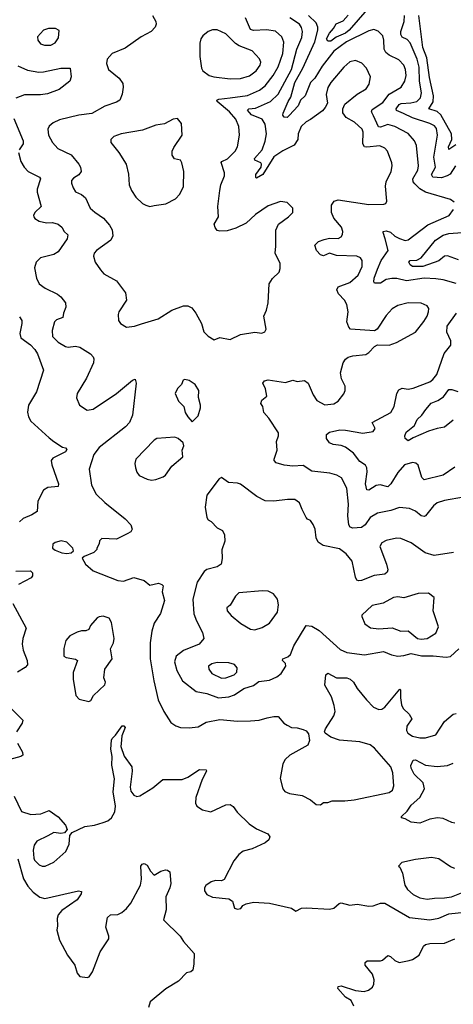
# Model space of a CAD drawing. Extents: x 1550320 to 1685906, y 509093 to 640511.
# Tile 324 of 532: x 1613882 to 1616855, y 572857 to 579606. Entities that reach past the tile are written whole.
import ezdxf

# ---------------------------------------------------------------- set-up
doc = ezdxf.new("R2010")
doc.units = 0

msp = doc.modelspace()

# ---------------------------------------------------------------- linework, layer by layer
at = {"layer": '0CON20XD'}
for points in [[(1616325, 579749.3), (1616142, 579535), (1616115, 579514.9), (1616052.5, 579487.5), (1616015, 579458.6), (1615995, 579458.5), (1615985.5, 579475.5), (1616005, 579514.5), (1616034.1, 579545), (1616051.3, 579578.7), (1616100.4, 579599.6), (1616133.4, 579636.6)], [(1614793.3, 579635), (1614816, 579595), (1614817.5, 579575), (1614810, 579555), (1614784, 579525), (1614715, 579490), (1614605, 579410.8), (1614515, 579375.8), (1614481.2, 579335), (1614476.2, 579305), (1614492, 579265), (1614563.8, 579205), (1614589.7, 579169.7), (1614592, 579145), (1614584.2, 579095), (1614568, 579055), (1614545, 579041.1), (1614466.4, 579013.6), (1614376, 578964), (1614287.8, 578952.2), (1614155, 578919.2), (1614111.2, 578898.8), (1614084.4, 578875.6), (1614074.3, 578855), (1614080.6, 578815), (1614107.1, 578765), (1614143.8, 578723.8), (1614235, 578680), (1614288.1, 578615), (1614300, 578595), (1614304, 578565), (1614286.4, 578543.6), (1614249.8, 578520.2), (1614237.5, 578505), (1614237.1, 578485), (1614247.8, 578455), (1614265.5, 578425.5), (1614305, 578407.5), (1614333.8, 578385), (1614365.6, 578315), (1614396.2, 578286.2), (1614457.1, 578245), (1614498.3, 578198.3), (1614516.7, 578165), (1614521.1, 578125), (1614506.9, 578095), (1614408.6, 578025), (1614393.1, 578005), (1614387.1, 577985), (1614399.2, 577945), (1614435, 577891.2), (1614458.8, 577865), (1614545.5, 577815.5), (1614608, 577735), (1614613.8, 577685), (1614561.2, 577605), (1614556.2, 577585), (1614560, 577545), (1614574, 577525), (1614615, 577498.8), (1614670, 577505), (1614718.1, 577521.9), (1614832.5, 577555), (1614925, 577615.7), (1615005, 577644), (1615035, 577646), (1615061.2, 577631.2), (1615088.8, 577595), (1615128.8, 577525), (1615145, 577467.5), (1615175, 577437.5), (1615215, 577412), (1615255, 577428.8), (1615325, 577414.2), (1615395, 577448.1), (1615495, 577464.2), (1615543, 577457), (1615563, 577467), (1615572.5, 577485), (1615556, 577575), (1615574.1, 577615.9), (1615585.7, 577665), (1615591.9, 577795), (1615615, 577832), (1615661.2, 577875), (1615668.8, 577901.2), (1615667.5, 577935), (1615632.5, 578005), (1615638.1, 578055), (1615637.3, 578162.7), (1615656.2, 578205), (1615726, 578255), (1615755.8, 578285), (1615754, 578315), (1615715, 578353.8), (1615670.5, 578359.5), (1615585, 578331.2), (1615498.3, 578271.7), (1615435, 578212.5), (1615363.2, 578176.8), (1615305, 578158), (1615255, 578156.7), (1615235, 578162.5), (1615222.3, 578182.3), (1615216, 578205), (1615244.3, 578255), (1615240, 578325), (1615253.1, 578435), (1615260.8, 578475), (1615285.8, 578535), (1615285.6, 578555.6), (1615263.5, 578626.5), (1615268.8, 578635), (1615306.3, 578653.7), (1615360, 578705), (1615375.5, 578735), (1615390, 578815), (1615385.5, 578875), (1615365, 578924), (1615320, 578975), (1615235.6, 579045), (1615234.4, 579055), (1615247.5, 579062.5), (1615325, 579070.8), (1615445, 579086.9), (1615525.6, 579124.4), (1615565, 579152.3), (1615620.3, 579225), (1615655, 579283.3), (1615685.2, 579375), (1615692.1, 579452.1), (1615679.3, 579489.3), (1615635, 579528.2), (1615575, 579536.9), (1615485, 579531.3), (1615465, 579538.2), (1615430, 579620)], [(1616925, 576333.1), (1616795, 576311.2), (1616745, 576294.6), (1616719.1, 576275), (1616665, 576205.6), (1616655, 576201.4), (1616635, 576205.6), (1616595, 576237.1), (1616555.3, 576255.3), (1616485, 576262.1), (1616426.9, 576243.1), (1616335, 576223.8), (1616284.5, 576195), (1616251.3, 576145), (1616225, 576126.2), (1616165, 576120.8), (1616147.5, 576127.5), (1616139.4, 576145), (1616131.2, 576205), (1616135.3, 576285), (1616124.5, 576394.5), (1616088.6, 576465), (1616056.7, 576485), (1616007.9, 576497.9), (1615885, 576511.9), (1615825, 576550), (1615755, 576546.5), (1615695, 576552.5), (1615639.5, 576569.5), (1615626.2, 576585), (1615626.2, 576595), (1615648, 576655), (1615642, 576715), (1615656.1, 576753.9), (1615656, 576775), (1615591.1, 576875), (1615556, 576915), (1615549.2, 576955), (1615536.2, 576975), (1615542.7, 576997.3), (1615576.2, 577025), (1615568, 577075), (1615550, 577115), (1615559.5, 577130.5), (1615585, 577137.1), (1615705, 577119.2), (1615755, 577136), (1615785, 577126.7), (1615835, 577133.8), (1615860, 577115), (1615894.2, 577034.2), (1615920, 576995), (1615975, 576967.5), (1616036.6, 576973.4), (1616065, 576991.2), (1616105, 577041.2), (1616114.2, 577065), (1616114.2, 577094.2), (1616088, 577145), (1616082, 577185), (1616098.8, 577255), (1616115, 577280), (1616135, 577293.8), (1616165, 577301.2), (1616255, 577311.2), (1616275.9, 577324.1), (1616315, 577366.7), (1616335, 577376.7), (1616416.1, 577376.1), (1616465, 577393.1), (1616595.3, 577464.7), (1616652.1, 577537.9), (1616675.6, 577575), (1616684.2, 577605), (1616686.1, 577626.1), (1616676.7, 577645), (1616634.4, 577664.4), (1616545, 577665.4), (1616475, 577647.9), (1616435, 577624.4), (1616395, 577579.2), (1616332.5, 577485), (1616315, 577473.3), (1616150, 577485), (1616138.3, 577498.3), (1616126, 577535), (1616133.5, 577605), (1616125.5, 577655), (1616110, 577685), (1616066.8, 577726.8), (1616055.5, 577755), (1616064.7, 577775.3), (1616145, 577805.3), (1616201.8, 577855), (1616231.1, 577915), (1616230.5, 577955), (1616217.5, 577975), (1616194.5, 577984.5), (1616055, 577990.4), (1616005, 578005.6), (1615965, 577988.9), (1615945, 577994.2), (1615918, 578025), (1615905, 578060), (1615931.2, 578085), (1615969.2, 578100.8), (1616005, 578108.5), (1616065, 578107.5), (1616085, 578118.8), (1616096, 578135), (1616098, 578155), (1616088, 578185), (1616036.8, 578246.8), (1616020, 578285), (1616020, 578335), (1616037.7, 578362.3), (1616065, 578371.2), (1616275, 578338.9), (1616378.3, 578341.7), (1616393, 578347), (1616398.3, 578361.7), (1616389.1, 578465), (1616395.5, 578495), (1616427.8, 578565), (1616435.6, 578605), (1616434.3, 578625), (1616402.9, 578705), (1616386.2, 578725), (1616350.9, 578740.9), (1616262.4, 578732.4), (1616245, 578735.7), (1616234.6, 578754.6), (1616237.9, 578835), (1616230, 578855), (1616176.9, 578905), (1616120.6, 578935), (1616098, 578968), (1616096.7, 578995), (1616111.7, 579028.3), (1616194.7, 579095.3), (1616258.3, 579131.7), (1616277.5, 579165), (1616287.5, 579215), (1616259.2, 579275), (1616227.6, 579307.6), (1616185, 579326.7), (1616145, 579317.5), (1616105, 579281.9), (1616015, 579175.6), (1615995, 579142), (1615983.4, 579093.4), (1615992, 579035), (1615975.5, 579004.5), (1615957.4, 578982.6), (1615875, 578921.4), (1615845, 578906.9), (1615811.9, 578875), (1615790.6, 578825), (1615790, 578785), (1615764, 578746), (1615685, 578708.2), (1615625, 578666.5), (1615549.3, 578545), (1615505, 578520), (1615500, 578525), (1615502.1, 578545), (1615536.8, 578595), (1615539.6, 578615), (1615534.4, 578625), (1615493.8, 578643.8), (1615491.5, 578655), (1615544.8, 578715.2), (1615565, 578773.8), (1615574.6, 578824.6), (1615565, 578890), (1615544.6, 578925), (1615470.3, 578955), (1615444.8, 578985.2), (1615452.9, 578995), (1615499.4, 579000.6), (1615602.2, 579045), (1615655, 579095.4), (1615744.8, 579265), (1615782, 579405), (1615815.8, 579485), (1615821.2, 579525), (1615815, 579552.5), (1615799.6, 579575), (1615735, 579620.3)], [(1616308.3, 578948.3), (1616294.6, 578975), (1616299.3, 578990.7), (1616371.3, 579038.7), (1616415, 579096.8), (1616498.5, 579145), (1616523.1, 579185), (1616531.1, 579225), (1616528.2, 579265), (1616515, 579295.8), (1616480.6, 579330.6), (1616415, 579363.8), (1616392.2, 579382.2), (1616381.6, 579405), (1616379.6, 579465), (1616370.6, 579495), (1616338.9, 579528.9), (1616308.9, 579538.9), (1616275, 579529.1), (1616122.2, 579455), (1616035, 579391.8), (1615955, 579287.1), (1615904.9, 579205.1), (1615876.5, 579175), (1615839.2, 579085), (1615806.5, 579055), (1615790.2, 579015), (1615730.5, 578949.5), (1615715, 578936.9), (1615695, 578937.5), (1615685, 578952.5), (1615687.5, 578965), (1615721.6, 579045), (1615740.8, 579075), (1615768.8, 579175), (1615822.2, 579275), (1615904.8, 579455), (1615926.5, 579535), (1615926.1, 579556.1), (1615913.7, 579585), (1615861.8, 579635)], [(1616869.1, 578605), (1616832.6, 578547.4), (1616813.3, 578535), (1616775, 578522.9), (1616715, 578527.6), (1616704.7, 578545), (1616732.4, 578595), (1616720.5, 578665), (1616747.6, 578815), (1616740.4, 578860.4), (1616725, 578878.5), (1616694.3, 578895), (1616575, 578932.6), (1616513.9, 578963.9), (1616464.6, 578985), (1616463.4, 578995), (1616484.1, 579025), (1616497.7, 579032.3), (1616563.7, 579036.3), (1616604, 579046), (1616630.1, 579069.9), (1616636.7, 579105), (1616623.2, 579185), (1616620.4, 579280.4), (1616607.3, 579335), (1616558.7, 579448.7), (1616539.6, 579469.6), (1616505, 579487.7), (1616494.3, 579504.3), (1616495.2, 579525), (1616518.4, 579595), (1616519.4, 579635)], [(1616872.3, 578747.7), (1616825, 578715.6), (1616821.6, 578735), (1616845.2, 578784.8), (1616843, 578825), (1616769.4, 578955), (1616745, 578976.1), (1616688.1, 578995), (1616717.1, 579042.9), (1616719.1, 579085), (1616691.1, 579211.1), (1616673.1, 579345), (1616647, 579415), (1616618.4, 579635)], [(1614095, 579432), (1614125, 579446.7), (1614147.5, 579482.5), (1614151.7, 579531.7), (1614127, 579547), (1614080, 579545), (1614045, 579534), (1614005, 579490), (1614006.2, 579465), (1614025, 579442), (1614052.7, 579432.7), (1614095, 579432)], [(1615325, 579200), (1615395, 579204.1), (1615457.6, 579222.4), (1615503.3, 579255), (1615530.6, 579295), (1615534.4, 579315), (1615527.2, 579337.2), (1615475, 579391.9), (1615386.8, 579426.8), (1615362.7, 579442.7), (1615295, 579509.2), (1615235, 579536.9), (1615203.3, 579536.7), (1615173.3, 579525), (1615136.7, 579495), (1615123.8, 579475), (1615116.2, 579445), (1615116, 579355), (1615128, 579275), (1615136.7, 579255), (1615180, 579225), (1615213.6, 579213.6), (1615325, 579200)], [(1613869.5, 579289.5), (1613935, 579260.8), (1614012.6, 579247.4), (1614045, 579248), (1614164.5, 579274.5), (1614227.5, 579275), (1614233.8, 579215), (1614226.2, 579185), (1614153.1, 579126.9), (1614071.9, 579098.1), (1614025, 579091.7), (1613915, 579090.7), (1613855, 579068.1)], [(1616860, 578355), (1616835, 578374.2), (1616664, 578424), (1616626.5, 578446.5), (1616590.9, 578480.9), (1616580.4, 578495), (1616577.7, 578515), (1616611.6, 578575), (1616616.9, 578605), (1616602.5, 578745), (1616589.6, 578775), (1616545, 578827.3), (1616455, 578875.4), (1616405, 578887.2), (1616355, 578870.5), (1616341.6, 578871.6), (1616308.3, 578948.3)], [(1613841.4, 578928.6), (1613905.6, 578775), (1613905.5, 578754.5), (1613877.5, 578715)], [(1614775, 578326.2), (1614805, 578332), (1614885, 578344.2), (1614950.9, 578379.1), (1614980.2, 578409.8), (1615005, 578463.3), (1615007.9, 578565), (1614994.2, 578625), (1614984.1, 578644.1), (1614943.8, 578653.8), (1614927, 578677), (1614926.7, 578705), (1614938.8, 578731.2), (1614995.8, 578815), (1614990.8, 578895), (1614965, 578928.8), (1614935, 578923.8), (1614875, 578892), (1614815, 578884), (1614725, 578850), (1614577.5, 578825), (1614527.5, 578805), (1614506.7, 578785), (1614507.5, 578765), (1614562, 578695), (1614611.2, 578615), (1614627.7, 578547.7), (1614632, 578475), (1614648, 578435), (1614679.1, 578389.1), (1614725, 578346.2), (1614745.8, 578335.8), (1614775, 578326.2)], [(1613873, 578697), (1613890, 578635), (1613913.1, 578595), (1613940.6, 578565), (1614016.8, 578526.8), (1614025.8, 578515), (1614001.4, 578445), (1614001.4, 578425), (1614030, 578325), (1613986.7, 578285), (1613976.7, 578265), (1613978.8, 578255), (1613985, 578243.8), (1614016.1, 578226.1), (1614065, 578213.8), (1614105.9, 578215.9), (1614145, 578203.8), (1614170, 578185), (1614186.7, 578155), (1614211.2, 578131.2), (1614207.3, 578105), (1614145, 578014.3), (1614115, 577996.4), (1614025, 577974.5), (1613994.4, 577945), (1613984.5, 577905.5), (1613996.7, 577835), (1614014.4, 577795), (1614056.7, 577765), (1614141.4, 577725), (1614165, 577707.5), (1614195, 577666.7), (1614198.8, 577635), (1614182.5, 577595), (1614178, 577565), (1614135, 577550), (1614120.6, 577535), (1614104.2, 577475), (1614108, 577435), (1614145, 577396), (1614195, 577366), (1614215, 577362.5), (1614265, 577368.6), (1614295, 577362.5), (1614366.4, 577316.4), (1614386, 577295), (1614390.8, 577280.8), (1614387.1, 577255), (1614340.7, 577149.3), (1614276, 577045), (1614271.2, 577015), (1614292, 576965), (1614345, 576929.2), (1614385, 576936.7), (1614545, 577043.1), (1614655, 577135.7), (1614673, 577143), (1614680, 577115), (1614655.4, 576894.6), (1614634.6, 576845), (1614607.3, 576815), (1614426.9, 576675), (1614390, 576625), (1614358.1, 576525), (1614374.4, 576415), (1614405.6, 576355), (1614465, 576296.9), (1614606, 576185), (1614643.3, 576145), (1614652.5, 576115), (1614643, 576097), (1614618.8, 576081.2), (1614545, 576046.7), (1614445, 576050), (1614430, 576035), (1614427, 576013), (1614410, 575985), (1614410, 575975), (1614390, 575955), (1614323, 575927), (1614310, 575915), (1614334.1, 575874.1), (1614385, 575828.8), (1614555, 575761.2), (1614593, 575757), (1614665, 575782.5), (1614735, 575763.3), (1614775, 575731.2), (1614833.6, 575743.6), (1614857.5, 575735), (1614866, 575725), (1614858.6, 575685), (1614874.6, 575625), (1614846.9, 575535), (1614805, 575468.8), (1614788.5, 575415), (1614776.7, 575335), (1614777.1, 575225), (1614801.1, 575075), (1614832, 574945), (1614870, 574865), (1614919.1, 574789.1), (1614953.3, 574765), (1614984.3, 574754.3), (1615045, 574751.4), (1615105, 574759.4), (1615159.7, 574790.3), (1615255, 574809.6), (1615375, 574797.8), (1615465, 574799.5), (1615524.5, 574805.5), (1615579.5, 574820.5)], [(1616875, 577798.2), (1616785, 577823.8), (1616735, 577830.8), (1616655, 577835.5), (1616535, 577817.1), (1616467.1, 577832.9), (1616432.7, 577832.7), (1616395, 577825.6), (1616355, 577800.9), (1616315, 577800), (1616309.5, 577809.5), (1616312, 577835), (1616334.2, 577895.8), (1616360.3, 577955), (1616407.8, 578025), (1616387.7, 578105), (1616372.9, 578147.1), (1616374.6, 578155.4), (1616395, 578158.4), (1616425, 578150.8), (1616455, 578122.9), (1616485, 578106.4), (1616525, 578093.9), (1616545, 578097.5), (1616680.8, 578199.2), (1616825.4, 578264.6), (1616856.2, 578305)], [(1616889.7, 577959.7), (1616815, 577988.2), (1616795, 577984.6), (1616755, 577952.6), (1616645, 577914.2), (1616576.2, 577915), (1616559.4, 577925), (1616550, 577945), (1616560, 577955), (1616605, 577957.8), (1616635, 577974.1), (1616732.2, 578095), (1616785, 578129.8), (1616825, 578140.7), (1616915, 578146.9)], [(1616865, 576540), (1616785, 576484.5), (1616655, 576452), (1616638.3, 576468.3), (1616615, 576553.3), (1616597.7, 576567.7), (1616575, 576571.2), (1616520, 576555), (1616475, 576501.9), (1616425.7, 576424.3), (1616405, 576405.5), (1616352.7, 576417.3), (1616326, 576414), (1616275, 576382), (1616262.7, 576382.7), (1616252.1, 576425), (1616263.4, 576506.6), (1616261.6, 576535), (1616253.4, 576553.4), (1616215, 576577.9), (1616170.8, 576635), (1616115, 576676.9), (1616085, 576688.8), (1616031.2, 576695), (1616006.7, 576706.7), (1615986.5, 576735), (1615986.2, 576763.8), (1616005, 576780), (1616075.8, 576794.2), (1616115, 576792.9), (1616235, 576771.2), (1616305, 576782.9), (1616318.8, 576805), (1616298.8, 576845), (1616426.4, 576915), (1616448.5, 576955), (1616467.9, 577045), (1616481.1, 577068.9), (1616505, 577080), (1616545, 577074.7), (1616579.2, 577080.8), (1616692.9, 577125), (1616715, 577140.9), (1616742.9, 577175), (1616792, 577318), (1616837.5, 577375), (1616838.6, 577405), (1616811.2, 577465), (1616811.8, 577505), (1616876.1, 577593.9)], [(1613879.8, 577569.8), (1613895.7, 577545), (1613897.1, 577525), (1613883.5, 577455), (1613889.5, 577425), (1613956.7, 577376.7), (1613986.2, 577345), (1614003.8, 577315), (1614044.3, 577205), (1613996.4, 577055), (1613941.5, 576965), (1613935.6, 576915.6), (1613941.9, 576885), (1613958.6, 576855), (1614085, 576741.1), (1614115.8, 576715), (1614175, 576677.1), (1614195, 576671.2), (1614205, 576660), (1614196.7, 576645), (1614109.5, 576600.5), (1614098.8, 576585), (1614102.5, 576555), (1614148.8, 576425), (1614145, 576407.5), (1614075, 576400), (1614045, 576382.5), (1614006.4, 576305), (1614000.8, 576235), (1613965, 576211.5), (1613905, 576187.7), (1613881.1, 576165)], [(1615065, 576850), (1615105, 576890), (1615122.5, 576945), (1615122.5, 576965), (1615107, 577017), (1615110, 577065), (1615085.6, 577105.6), (1615045, 577133.8), (1615015, 577141.2), (1615003.3, 577135), (1614992.5, 577105), (1614965, 577077.5), (1614947.5, 577045), (1614971.2, 576991.2), (1615006.7, 576955), (1615017.5, 576915), (1615033.9, 576883.9), (1615065, 576850)], [(1616855, 576860.8), (1616795, 576813.4), (1616745, 576805.3), (1616684.5, 576785.5), (1616579.2, 576740.8), (1616545, 576720), (1616524.4, 576735), (1616523.5, 576755), (1616531.7, 576778.3), (1616588.9, 576825), (1616607.8, 576865), (1616638.5, 576895), (1616665.4, 576934.6), (1616703, 576977), (1616748.2, 576995), (1616788.2, 577021.8), (1616825, 577070.6), (1616845, 577072.5), (1616885, 577058.5)], [(1614785, 576450.8), (1614815, 576454), (1614865, 576472.5), (1614881.2, 576485), (1614925, 576546.7), (1615000.7, 576609.3), (1614996.7, 576655), (1615006.7, 576685), (1615002.5, 576705), (1614967.5, 576735), (1614945, 576743.8), (1614823.3, 576735), (1614805, 576724), (1614678, 576595), (1614671.4, 576565), (1614675.7, 576535), (1614684.3, 576505), (1614701.1, 576481.1), (1614755, 576456), (1614785, 576450.8)], [(1616856.8, 575953.2), (1616724.6, 575934.6), (1616662.4, 575952.4), (1616565, 576020), (1616495, 576049.2), (1616465, 576052.5), (1616395, 576036), (1616365, 576021.2), (1616350.8, 575995), (1616397.8, 575875), (1616405.8, 575835), (1616401.7, 575818.3), (1616384.4, 575805.6), (1616313, 575797), (1616225, 575762.2), (1616205, 575760.6), (1616194.3, 575765), (1616183.5, 575785), (1616161.9, 575895), (1616120, 575945), (1616075, 575978.8), (1615962.6, 576002.6), (1615928.1, 576025), (1615915.6, 576055), (1615906.7, 576115), (1615895, 576146.2), (1615875, 576174), (1615855, 576182), (1615845, 576193.8), (1615819.7, 576249.7), (1615801.2, 576295), (1615767.3, 576317.3), (1615718.3, 576318.3), (1615623.9, 576306.1), (1615565, 576309.2), (1615507.9, 576337.9), (1615395, 576422), (1615375, 576430), (1615313.6, 576433.6), (1615265, 576467.5), (1615250, 576460), (1615165, 576347.5), (1615154.2, 576265), (1615164, 576195), (1615175, 576177.5), (1615195, 576167.5), (1615235, 576123.3), (1615272.5, 576105), (1615286.7, 576075), (1615287.7, 576032.3), (1615268.3, 575971.7), (1615271.2, 575915), (1615266.2, 575885), (1615263.3, 575875), (1615235, 575856), (1615165, 575838.5), (1615146, 575824), (1615098, 575752), (1615068.5, 575635), (1615076.8, 575533.2), (1615093.1, 575485), (1615135.5, 575405.5), (1615144.2, 575365), (1615113.2, 575326.8), (1615005, 575282.7), (1614955, 575244.3), (1614943.5, 575205), (1614958.5, 575145), (1614998.1, 575075), (1615092.4, 575002.4), (1615165, 574987.1), (1615245, 574957.5)], [(1614205, 575947.5), (1614235, 575952.5), (1614250, 575965), (1614246.7, 575985), (1614205, 576026.2), (1614166.4, 576033.6), (1614125, 576023.3), (1614108.3, 576011.7), (1614107.5, 575985), (1614125, 575970), (1614171.7, 575951.7), (1614205, 575947.5)], [(1613856.4, 575826.4), (1613955, 575828.8), (1613970, 575815), (1613969.7, 575795), (1613959.9, 575780.1), (1613873.1, 575735)], [(1615495, 575424.4), (1615545, 575439.2), (1615595, 575469.2), (1615650, 575545), (1615657.1, 575595), (1615648.6, 575635), (1615621.3, 575671.3), (1615585, 575690), (1615547.7, 575692.3), (1615385, 575678.9), (1615361.4, 575655), (1615325, 575592.5), (1615302.5, 575575), (1615303.9, 575553.9), (1615331.7, 575521.7), (1615397.2, 575467.2), (1615465, 575429.4), (1615495, 575424.4)], [(1616635, 575359.6), (1616675, 575364.1), (1616735, 575401.9), (1616754.3, 575445), (1616715.8, 575555), (1616723.8, 575645), (1616685, 575676), (1616615, 575673.3), (1616515, 575642.9), (1616475, 575651.4), (1616444.3, 575645.7), (1616373, 575607), (1616299.1, 575590.9), (1616228.8, 575525), (1616226.7, 575515), (1616248.8, 575465), (1616287.9, 575437.9), (1616345, 575430.5), (1616435, 575438.9), (1616495, 575414), (1616545, 575416.2), (1616608.8, 575365), (1616635, 575359.6)], [(1613835.4, 575605), (1613925.6, 575435.6), (1613903.6, 575365), (1613900, 575325), (1613906.4, 575285), (1613933.6, 575215), (1613935, 575183.3), (1613920, 575165), (1613866.7, 575135)], [(1614355, 574932.5), (1614369.3, 574940.7), (1614387.5, 574975), (1614465, 575047.5), (1614470, 575065), (1614460, 575095), (1614466.1, 575153.9), (1614516.2, 575225), (1614503.6, 575293.6), (1614525.7, 575335), (1614530.8, 575365), (1614512, 575475), (1614495, 575503.8), (1614455, 575518), (1614426.1, 575513.9), (1614414.1, 575505.9), (1614366.7, 575455), (1614355, 575427.5), (1614335, 575417.5), (1614305, 575416.7), (1614275, 575407.5), (1614225, 575382.5), (1614199.3, 575350.7), (1614183.9, 575296.1), (1614185, 575243.3), (1614200, 575235), (1614265, 575223.8), (1614278.8, 575215), (1614247.7, 575132.3), (1614248.6, 575085), (1614266.7, 574975), (1614289.3, 574949.3), (1614355, 574932.5)], [(1615245, 574957.5), (1615315, 574963.9), (1615355, 574977.7), (1615417.8, 575022.2), (1615485, 575042.9), (1615520.8, 575069.2), (1615595, 575080), (1615645, 575102.2), (1615675, 575125.6), (1615707.8, 575175), (1615704.4, 575194.4), (1615683.1, 575215), (1615686.2, 575225), (1615720.9, 575239.1), (1615739.4, 575255), (1615761.4, 575315), (1615845, 575454.2), (1615885, 575449.2), (1615935, 575419.4), (1616078.8, 575288.8), (1616125, 575269.3), (1616246.4, 575253.6), (1616376.2, 575276.2), (1616432.1, 575252.1), (1616475, 575243.6), (1616515, 575247.1), (1616565, 575261.1), (1616636, 575246), (1616716.9, 575246.9), (1616805, 575235.8), (1616835, 575241.2), (1616893.1, 575295)], [(1615265, 575093.6), (1615295, 575094.4), (1615351.4, 575115), (1615370, 575135), (1615373.6, 575163.6), (1615355, 575185.6), (1615315, 575198.5), (1615235, 575199.1), (1615198.9, 575191.1), (1615176, 575175), (1615178.1, 575155), (1615199.2, 575125), (1615265, 575093.6)], [(1615579.5, 574820.5), (1615625, 574830.6), (1615655, 574829.2), (1615692.9, 574785), (1615715, 574770), (1615745, 574754.5), (1615785, 574753.3), (1615825, 574741.9), (1615845, 574732), (1615862.4, 574712.4), (1615870, 574665), (1615856.4, 574633.6), (1615735, 574565.6), (1615701.9, 574535), (1615686.9, 574505), (1615667.5, 574405), (1615686.2, 574335), (1615700, 574315), (1615731.3, 574301.3), (1615819.4, 574289.4), (1615875, 574260), (1615915, 574226.2), (1615945, 574223.8), (1615965, 574240), (1615995, 574240.8), (1616025, 574252.5), (1616111.3, 574251.3), (1616175, 574259.5), (1616415, 574310), (1616437.1, 574325), (1616446.9, 574355), (1616440.4, 574445), (1616425.6, 574485), (1616315, 574613.5), (1616285, 574636.2), (1616215, 574657.3), (1616075, 574668.9), (1616015, 574688), (1615976.4, 574716.4), (1615972.5, 574725), (1615978.8, 574745), (1616036.2, 574833.8), (1616044.5, 574865), (1616039.1, 574905), (1616020, 574965), (1615974, 575045), (1615982, 575115), (1615995, 575127.5), (1616055, 575094.3), (1616125, 575095.8), (1616147, 575087), (1616170, 575065), (1616195, 575022.5), (1616260, 574945), (1616308.6, 574895), (1616345, 574877.9), (1616365, 574880.4), (1616385, 574894.4), (1616488.3, 575018.3), (1616493.6, 575013.6), (1616492.3, 574957.7), (1616498.9, 574911.1), (1616510, 574885), (1616553.1, 574845), (1616571.4, 574815), (1616537.3, 574762.7), (1616534.3, 574735), (1616542.5, 574715), (1616575, 574694.4), (1616625, 574684.4), (1616665, 574684), (1616735.5, 574704.5), (1616794.4, 574795), (1616854.7, 574845.3), (1616875, 574850.4)], [(1613823.9, 574883.9), (1613903.8, 574805), (1613898.1, 574785), (1613860.5, 574725)], [(1613843.6, 574285), (1613895, 574178), (1613958, 574158), (1614027.4, 574162.6), (1614085, 574186.7), (1614145, 574142.5), (1614195.8, 574085), (1614206.7, 574055), (1614188.3, 574031.7), (1614165, 574028), (1614115.8, 574035.8), (1614075, 574011.8), (1614000, 573975), (1613982.2, 573947.8), (1613975.5, 573915), (1613978.6, 573858.6), (1613984.5, 573845), (1614015, 573813.5), (1614035, 573804.5), (1614056.1, 573803.9), (1614115, 573830.6), (1614198, 573905), (1614222, 573955), (1614226.7, 574015), (1614242.5, 574035), (1614327.5, 574075), (1614395.6, 574084.4), (1614455, 574102.9), (1614485.4, 574114.6), (1614512.5, 574135), (1614535, 574176.7), (1614540, 574215), (1614522.9, 574312.9), (1614532, 574402), (1614514.2, 574495.8), (1614516.9, 574555), (1614506.6, 574606.6), (1614511.8, 574668.2), (1614515, 574680), (1614538.8, 574701.2), (1614583.8, 574765), (1614595, 574766.7), (1614605.8, 574755), (1614581.9, 574698.1), (1614577.5, 574645), (1614575.6, 574625), (1614599.1, 574559.1), (1614650, 574485), (1614652.7, 574455), (1614639.5, 574345), (1614645, 574318.8), (1614665, 574290), (1614685, 574281.2), (1614705, 574286), (1614795, 574342), (1614862.7, 574397.3), (1614995, 574398), (1615035, 574413.8), (1615115, 574466.2), (1615160, 574465), (1615163.3, 574455), (1615132.4, 574397.6), (1615088.6, 574275), (1615087.1, 574235), (1615095.8, 574215), (1615135, 574189.4), (1615192.3, 574177.7), (1615295, 574223.8), (1615325, 574226.2), (1615345, 574213.3), (1615374, 574175), (1615454.2, 574094.2), (1615505, 574060.8), (1615582.5, 574025), (1615596.2, 574006.2), (1615590, 573985), (1615565.5, 573964.5), (1615475, 573922.5), (1615415, 573906.4), (1615384.4, 573885), (1615349.9, 573840.1), (1615285, 573713.8), (1615265, 573704), (1615225, 573705.7), (1615195, 573697.5), (1615158.9, 573671.1), (1615150, 573655), (1615149.2, 573635), (1615165, 573610.8), (1615205, 573591.4), (1615315, 573581.2), (1615340, 573565), (1615355, 573516.7), (1615375, 573508.8), (1615397.5, 573515), (1615412.5, 573535), (1615434.2, 573545.8), (1615485, 573557.5), (1615595, 573551.1), (1615745, 573515.5), (1615775, 573496.7), (1615815, 573516.7), (1615849.1, 573519.1), (1616005, 573508.6), (1616035, 573517.1), (1616071.3, 573548.7), (1616085, 573552.5), (1616145, 573537.1), (1616195, 573543.3), (1616275, 573531.1), (1616305, 573533.1), (1616355, 573550.5), (1616385, 573550.5), (1616555, 573452.9), (1616695, 573435.4), (1616755, 573447.1), (1616825, 573476.5), (1616932, 573488)], [(1613867.7, 574647.7), (1613901.1, 574585), (1613904.2, 574565.8), (1613890, 574555), (1613814, 574535)], [(1616865, 574100), (1616845, 574102.9), (1616785, 574131.1), (1616746.2, 574136.2), (1616695, 574127.3), (1616625, 574097.9), (1616566.2, 574106.2), (1616525, 574128.8), (1616500, 574135), (1616500, 574145), (1616538.1, 574181.9), (1616565, 574223.1), (1616625.4, 574274.6), (1616656.5, 574335), (1616647.5, 574375), (1616587.2, 574435), (1616566, 574475), (1616563.8, 574495), (1616578.7, 574531.3), (1616595, 574532.2), (1616665, 574497.1), (1616745, 574487.5), (1616814.7, 574495.3), (1616855, 574509.1)], [(1613869.8, 573855), (1613907.4, 573717.4), (1613937.6, 573667.6), (1613975, 573627.1), (1614020.6, 573590.6), (1614055, 573581.8), (1614285, 573636), (1614305, 573630), (1614303.8, 573615), (1614275, 573572.5), (1614170.3, 573499.7), (1614145, 573470), (1614137.8, 573445), (1614142.2, 573395), (1614135.6, 573365), (1614155, 573296.7), (1614210, 573195), (1614259.2, 573125), (1614275, 573070), (1614295, 573048.8), (1614345, 573040), (1614357.5, 573045), (1614380.5, 573079.5), (1614433, 573217), (1614494, 573305), (1614494, 573325), (1614472, 573385), (1614485, 573452.5), (1614505, 573471.2), (1614555, 573474), (1614582.3, 573487.7), (1614615, 573514), (1614645, 573550), (1614711.2, 573675), (1614717.5, 573715), (1614712, 573805), (1614721.7, 573818.3), (1614735, 573823.3), (1614755, 573810), (1614779.5, 573769.5), (1614805, 573743.3), (1614850.5, 573769.5), (1614880.7, 573779.3), (1614895, 573777.5), (1614912.5, 573765), (1614918.6, 573685), (1614911.4, 573655), (1614882.9, 573595), (1614886, 573505), (1614867, 573437), (1614982.5, 573325), (1615005, 573287.5), (1615077.5, 573205), (1615076.7, 573135), (1615068.3, 573091.7), (1615055, 573080), (1615025, 573072.5), (1614971.2, 573015), (1614885, 572962.9), (1614775.8, 572875), (1614764.3, 572834.3)], [(1616865, 573787.5), (1616835, 573799.2), (1616755, 573854.3), (1616705.8, 573864.2), (1616595, 573850), (1616501.7, 573828.3), (1616480, 573805), (1616488.3, 573798.3), (1616505.8, 573755.8), (1616523.1, 573675), (1616541.4, 573645), (1616579.9, 573609.9), (1616625, 573586.9), (1616675, 573578.7)], [(1616675, 573578.7), (1616725, 573584.1), (1616795, 573586.5), (1616843.3, 573595), (1616923.3, 573625)], [(1616172, 572845), (1616154.2, 572884.2), (1616115, 572906), (1616063.3, 572966.7), (1616065, 572980), (1616085, 572983.3), (1616185, 572951.4), (1616244.3, 572945.7), (1616273.8, 572955), (1616302, 572975), (1616310.8, 572995), (1616312.5, 573025), (1616300, 573065), (1616250, 573125), (1616251.2, 573145), (1616265, 573156), (1616355.6, 573154.4), (1616370, 573160), (1616405, 573190.8), (1616425, 573185.8), (1616455, 573158), (1616483.9, 573143.9), (1616552.3, 573157.7), (1616575.7, 573164.3), (1616620, 573195), (1616650, 573255), (1616665, 573267.5), (1616695, 573274.4), (1616795, 573276.9), (1616865, 573307.1)]]:
    msp.add_lwpolyline(points, dxfattribs=at)

doc.saveas('drawing.dxf')
